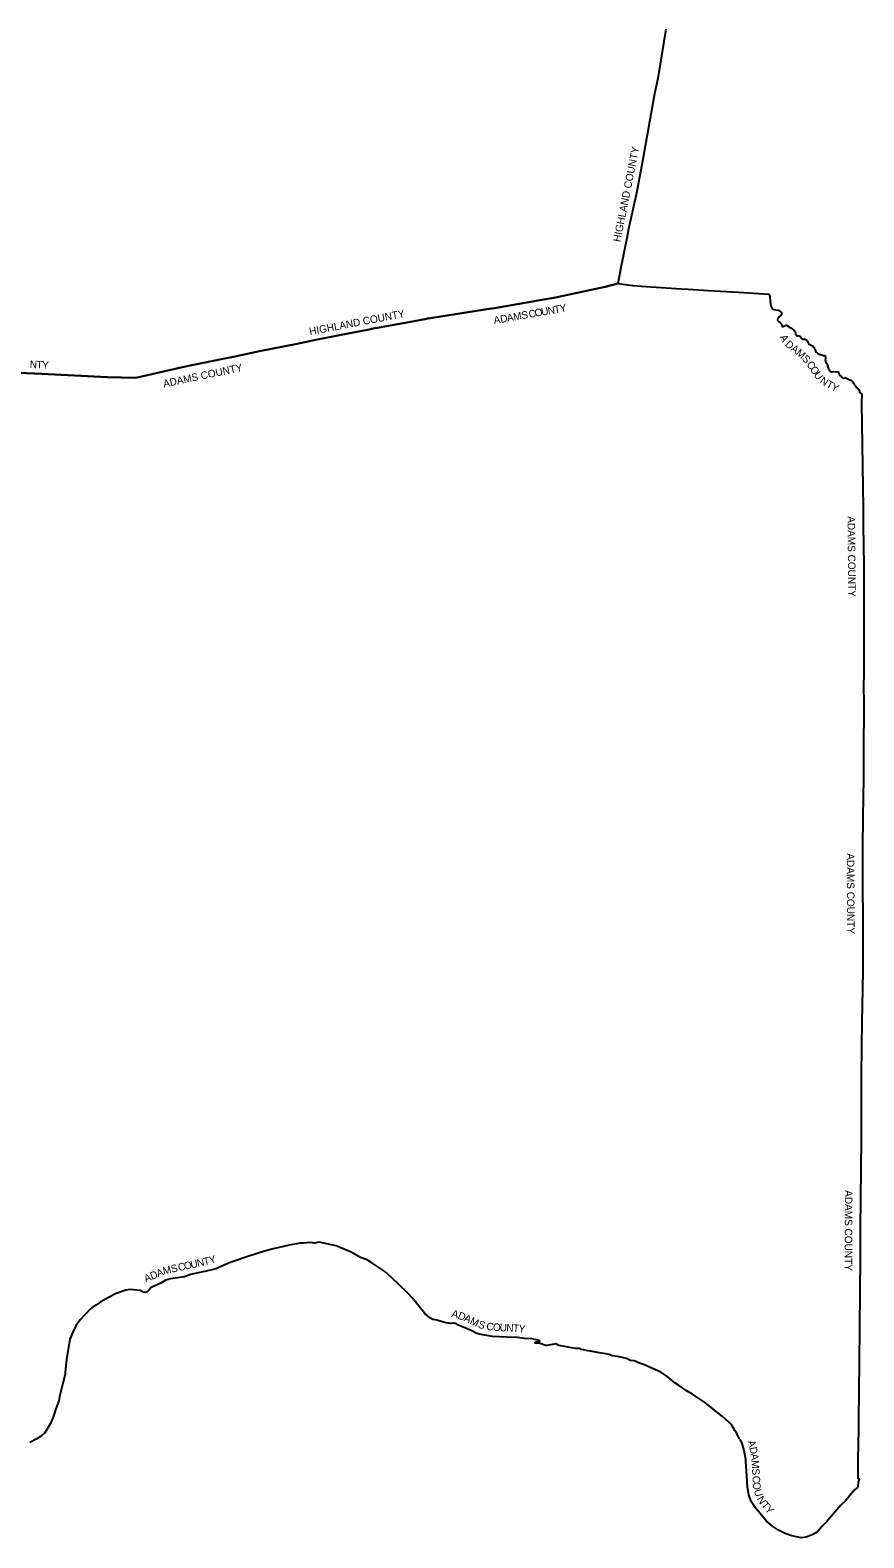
# Model space of a CAD drawing. Extents: x 1451455 to 1749751, y 218250 to 574981.
# Drawn here: x 1638560 to 1749751, y 218250 to 419441 of the extents above; entities that cross this region are included whole.
import ezdxf

# ---------------------------------------------------------------- set-up
doc = ezdxf.new("R2010")
doc.units = 0
doc.layers.add('GM_X_Adjacent_County', color=7, linetype='Continuous')
doc.layers.add('GM_X_Adjacent_County_Text', color=7, linetype='Continuous')

msp = doc.modelspace()

# ---------------------------------------------------------------- linework, layer by layer
at = {"layer": 'GM_X_Adjacent_County'}
for points in [[(1723331, 419580), (1722260, 413009), (1721849, 410931), (1720223, 401979), (1719425, 397707), (1718383, 392946), (1718205, 391923), (1717252, 387345), (1717230, 387237), (1716944, 385616), (1715243, 385199), (1709027, 383852), (1708828, 383819), (1700474, 382353), (1699796, 382245), (1691630, 380967), (1691562, 380956), (1691232, 380887), (1691184, 380874), (1689080, 380492), (1687556, 380216), (1684870, 379728), (1684465, 379654), (1683755, 379513), (1679810, 378742), (1676204, 378017), (1674179, 377598), (1669148, 376597), (1665666, 375842), (1664545, 375615), (1659887, 374671), (1658458, 374381), (1658400, 374367), (1658129, 374305), (1656929, 374027), (1652636, 373033), (1648875, 373148), (1647962, 373191), (1639218, 373602), (1639040, 373611), (1635198, 373791)], [(1635198, 373791), (1639040, 373611), (1639218, 373602), (1647962, 373191), (1648875, 373148), (1652636, 373033), (1656929, 374027), (1658129, 374305), (1658400, 374367), (1658458, 374381), (1659887, 374671), (1664545, 375615), (1665666, 375842), (1669148, 376597), (1674179, 377598), (1676204, 378017), (1679810, 378742), (1683755, 379513), (1684465, 379654), (1684870, 379728), (1687556, 380216), (1689080, 380492), (1691184, 380874), (1691232, 380887), (1691562, 380956), (1691630, 380967), (1699796, 382245), (1700474, 382353), (1708828, 383819), (1709027, 383852), (1715243, 385199), (1716944, 385616), (1718960, 385355), (1720053, 385296), (1725388, 384925), (1726318, 384870), (1729054, 384706), (1732231, 384515), (1733054, 384466), (1737094, 384224), (1737122, 384196), (1737189, 383999), (1737217, 383893), (1737228, 383790), (1737245, 383351), (1737272, 383125), (1737282, 383062), (1737309, 382900), (1737352, 382721), (1737408, 382543), (1737471, 382382), (1737581, 382255), (1737763, 382149), (1737961, 382114), (1738306, 382082), (1738462, 382031), (1738552, 381991), (1738628, 381917), (1738723, 381794), (1738765, 381710), (1738789, 381625), (1738780, 381525), (1738744, 381457), (1738678, 381385), (1738477, 381203), (1738354, 381068), (1738297, 380978), (1738257, 380880), (1738247, 380819), (1738256, 380749), (1738296, 380661), (1738653, 380354), (1738727, 380263), (1738834, 380056), (1738869, 379957), (1738928, 379905), (1738978, 379902), (1739079, 379949), (1739322, 380047), (1739378, 380057), (1739434, 380055), (1740048, 379676), (1740214, 379563), (1740405, 379400), (1740489, 379311), (1740575, 379176), (1740620, 379064), (1740644, 378956), (1740658, 378865), (1740715, 378781), (1740785, 378704), (1740877, 378662), (1741040, 378649), (1741138, 378637), (1741228, 378598), (1741487, 378297), (1741584, 378218), (1741690, 378202), (1741778, 378218), (1741857, 378225), (1741941, 378207), (1742087, 378110), (1742200, 377969), (1742364, 377617), (1742436, 377523), (1742534, 377478), (1742836, 377371), (1742938, 377314), (1743000, 377248), (1743079, 377077), (1743139, 376974), (1743213, 376873), (1743277, 376781), (1743291, 376757), (1743318, 376655), (1743326, 376587), (1743410, 376479), (1743520, 376390), (1743601, 376301), (1743783, 376212), (1744366, 376048), (1744458, 376038), (1744547, 376028), (1744578, 376001), (1744642, 375793), (1744640, 375703), (1744637, 375663), (1744616, 375425), (1744617, 375299), (1744635, 375196), (1744685, 375120), (1744785, 375001), (1744868, 374827), (1745050, 374268), (1745106, 374096), (1745189, 373999), (1745293, 373911), (1745395, 373862), (1745495, 373856), (1745687, 373875), (1745717, 373877), (1746221, 373861), (1746315, 373836), (1746361, 373792), (1746395, 373706), (1746449, 373518), (1746453, 373506), (1746523, 373413), (1746574, 373371), (1746642, 373350), (1746727, 373259), (1746827, 373134), (1746951, 373014), (1747019, 372987), (1747092, 372984), (1747222, 373031), (1747280, 373056), (1747328, 373058), (1747528, 372969), (1747775, 372836), (1747965, 372734), (1748164, 372623), (1748219, 372578), (1748237, 372547), (1748357, 372338), (1748483, 372177), (1748558, 372085), (1748608, 372006), (1748630, 371972), (1748686, 371882), (1748790, 371739), (1748869, 371654), (1749047, 371541), (1749099, 371501), (1749139, 371405), (1749223, 371083), (1749472, 370863), (1749441, 369663), (1749641, 355723), (1749642, 355680), (1749664, 354140), (1749675, 353340), (1749751, 348058), (1749743, 339646), (1749737, 333977), (1749714, 331531), (1749733, 330019), (1749726, 322498), (1749723, 319624), (1749639, 314429), (1749573, 310374), (1749573, 310345), (1749586, 306557), (1749590, 305214), (1749604, 300900), (1749618, 296471), (1749620, 295870), (1749621, 295683), (1749596, 293902), (1749532, 289205), (1749504, 287184), (1749407, 280060), (1749411, 276204), (1749414, 274100), (1749392, 271465), (1749270, 259526), (1749262, 255594), (1749145, 241637), (1749044, 234043), (1749032, 233161), (1749024, 232541), (1749002, 230891), (1748971, 228576), (1748962, 226751), (1748959, 226222), (1749129, 226071), (1749011, 225664), (1748943, 225098), (1748855, 224921), (1748451, 224622), (1747297, 223178), (1746699, 222628), (1744825, 220440), (1744132, 219784), (1743784, 219326), (1743491, 219025), (1742961, 218712), (1742082, 218356), (1741371, 218250), (1740167, 218519), (1739250, 218846), (1738367, 219276), (1737554, 219816), (1736777, 220488), (1735261, 222289), (1734736, 223094), (1734423, 223988), (1734221, 224999), (1734129, 226547), (1734063, 227848), (1734000, 228368), (1734019, 228696), (1733808, 229886), (1733530, 230820), (1733285, 231347), (1733137, 231497), (1732819, 232180), (1732539, 232573), (1732108, 233384), (1730955, 234416), (1729109, 235852), (1728676, 236229), (1726896, 237419), (1726059, 237912), (1725030, 238631), (1724550, 238927), (1723456, 239803), (1722698, 240350), (1720383, 241403), (1719849, 241546), (1719130, 241876), (1718634, 241929), (1718085, 242167), (1716951, 242450), (1716181, 242542), (1715849, 242718), (1714239, 242970), (1713303, 243155), (1712945, 243191), (1712368, 243351), (1712058, 243395), (1711788, 243511), (1711300, 243535), (1709354, 243882), (1709062, 243910), (1708858, 244056), (1708656, 244136), (1707532, 243896), (1707304, 243916), (1706832, 244116), (1706552, 244188), (1705974, 244218), (1705854, 244278), (1706100, 244396), (1706550, 244491), (1706462, 244581), (1705536, 244789), (1704502, 244835), (1703562, 244984), (1702156, 245016), (1700212, 245123), (1698424, 245429), (1698148, 245507), (1697392, 245914), (1695484, 246716), (1695356, 246821), (1695168, 246902), (1694708, 246834), (1693991, 246932), (1692779, 247291), (1692273, 247405), (1691861, 247625), (1691139, 248246), (1689540, 250213), (1688836, 250974), (1686755, 253006), (1685851, 253813), (1684009, 255059), (1683489, 255350), (1682604, 255678), (1681383, 256353), (1679387, 257198), (1677084, 257695), (1676482, 257565), (1675933, 257653), (1674989, 257562), (1674590, 257570), (1673103, 257314), (1672151, 257076), (1670970, 256828), (1669351, 256365), (1667073, 255622), (1666184, 255284), (1665236, 254994), (1663332, 254163), (1661861, 253792), (1661597, 253737), (1659950, 253392), (1659166, 253093), (1657264, 252815), (1656636, 252655), (1655973, 252252), (1654678, 251664), (1654416, 251331), (1654162, 251087), (1653936, 250971), (1653629, 251041), (1653227, 251253), (1651914, 251371), (1651336, 251309), (1650023, 250869), (1649653, 250700), (1648685, 250138), (1647981, 249729), (1647325, 249298), (1646846, 249002), (1646567, 248782), (1645210, 247341), (1644646, 246526), (1644229, 245701), (1643861, 244753), (1643387, 242065), (1643215, 240334), (1643241, 240124), (1642467, 237065), (1642377, 236530), (1641974, 235444), (1641644, 234350), (1641256, 233507), (1640494, 232258), (1640089, 231856), (1639339, 231415), (1638498, 230992)]]:
    msp.add_lwpolyline(points, dxfattribs=at)

# ---------------------------------------------------------------- texts
at = {"layer": 'GM_X_Adjacent_County_Text'}
for s, rotation, p in [('HIGHLAND COUNTY', 78.6815, (1717271, 391113)), ('O', 9.96191, (1705928, 381179)), ('U', 9.98834, (1706800, 381332)), ('N', 10.09271, (1707672, 381486)), ('T', 10.36127, (1708548, 381642)), ('Y', 11.31115, (1709302, 381780)), ('HIGHLAND COUNTY', 10.94398, (1675885, 378719)), ('A', 9.19202, (1700459, 380234)), ('D', 9.82495, (1701344, 380377)), ('A', 9.93043, (1702218, 380528)), ('M', 9.95687, (1703089, 380681)), ('S', 9.96096, (1704160, 380869)), ('C', 9.9611, (1705126, 381038)), ('A', 296.95215, (1738507, 378505)), ('D', 319.21363, (1739168, 377385)), ('A', 324.48153, (1739916, 376745)), ('M', 319.04666, (1740616, 376247)), ('N', 357.1553, (1638492, 374370)), ('T', 357.02485, (1639374, 374326)), ('Y', 357.61808, (1640133, 374286)), ('ADAMS COUNTY', 11.89463, (1656401, 371756)), ('S', 312.15569, (1741415, 375557)), ('C', 304.6915, (1742047, 374852)), ('O', 304.32764, (1742509, 374184)), ('U', 305.36767, (1743019, 373438)), ('N', 325.15121, (1743798, 372452)), ('T', 332.0944, (1744637, 371878)), ('Y', 331.0319, (1745293, 371530)), ('ADAMS COUNTY', 270.56373, (1747573, 354577)), ('ADAMS COUNTY', 270.17989, (1747485, 309602)), ('ADAMS COUNTY', 269.84601, (1747225, 264650)), ('N', 12.50611, (1660916, 254395)), ('T', 13.04875, (1661790, 254589)), ('Y', 16.88769, (1662589, 254776)), ('D', 23.72221, (1654808, 252669)), ('A', 22.63316, (1655613, 253022)), ('M', 14.60412, (1656394, 253351)), ('S', 12.62032, (1657437, 253623)), ('C', 12.48588, (1658394, 253836)), ('O', 12.48372, (1659189, 254012)), ('U', 12.48372, (1660052, 254204)), ('A', 23.82127, (1653999, 252312)), ('A', 346.3103, (1694684, 247745)), ('D', 337.5785, (1695505, 247548)), ('A', 336.01453, (1696316, 247214)), ('M', 334.42839, (1697117, 246857)), ('S', 341.0765, (1698215, 246340)), ('C', 351.27707, (1699357, 246031)), ('O', 356.06755, (1700252, 245897)), ('U', 357.63295, (1701164, 245835)), ('N', 357.53112, (1702047, 245798)), ('T', 356.03326, (1702924, 245761)), ('Y', 353.07109, (1703656, 245710)), ('A', 286.21322, (1734226, 231108)), ('D', 282.12781, (1734468, 230277)), ('A', 277.51804, (1734651, 229433)), ('M', 273.78652, (1734765, 228573)), ('S', 273.1353, (1734836, 227492)), ('C', 273.34453, (1734890, 226508)), ('O', 276.03788, (1734942, 225644)), ('U', 285.67808, (1735069, 224585)), ('N', 302.90484, (1735443, 223435)), ('T', 309.83849, (1736002, 222586)), ('Y', 310.10722, (1736484, 222008))]:
    msp.add_text(s, height=1000, rotation=rotation, dxfattribs=at).set_placement(p)

doc.saveas('drawing.dxf')
